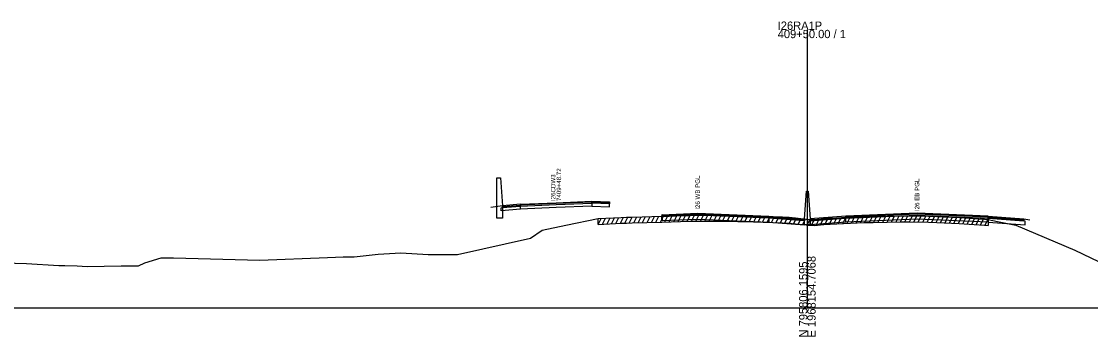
# Model space of a CAD drawing. Extents: x 1017 to 19997, y -1947 to 50737.
# Drawn here: x 16334.9 to 16695.5, y 9490.3 to 9596.5 of the extents above; entities that cross this region are included whole.
import ezdxf

# ---------------------------------------------------------------- set-up
doc = ezdxf.new("R2010")
doc.units = 0
for name, color, linetype in [('RD_GPK_XS_Cell', 7, 'Continuous'), ('RD_XS_Base', 7, 'Continuous'), ('RD_XS_ExGround', 7, 'Continuous'), ('RD_XS_ExPaveRet', 7, 'Continuous'), ('RD_XS_Greenside', 7, 'Continuous'), ('RD_XS_MedBWall', 7, 'Continuous'), ('RD_XS_Pave', 7, 'Continuous'), ('RD_XS_PaveOvlay', 7, 'Continuous'), ('RD_XS_TX_Notes', 7, 'Continuous')]:
    doc.layers.add(name, color=color, linetype=linetype)

msp = doc.modelspace()

# ---------------------------------------------------------------- linework, layer by layer
at = {"layer": 'RD_GPK_XS_Cell'}
for p, q in [((16600, 9500), (16600, 9593.69)), ((16000, 9500), (16600, 9500)), ((16600, 9500), (17200, 9500))]:
    msp.add_line(p, q, dxfattribs=at)
at = {"layer": 'RD_XS_Base'}
for points in [[(16527.26, 9535.31), (16527.26, 9534.31)], [(16533.26, 9534.07), (16533.26, 9535.07)], [(16496.74, 9533.74), (16497.24, 9533.78), (16503.25, 9534.28)], [(16496.74, 9532.74), (16496.74, 9533.74)], [(16503.25, 9533.28), (16496.74, 9532.74)], [(16527.26, 9534.31), (16515.25, 9533.79), (16503.25, 9533.28)], [(16503.25, 9533.28), (16503.25, 9534.28)], [(16527.26, 9534.31), (16533.26, 9534.07)], [(16550.95, 9529.38), (16550.95, 9530.72)], [(16551, 9529.38), (16550.95, 9529.38)], [(16551, 9530.72), (16551, 9529.38)], [(16551, 9529.38), (16563, 9529.88), (16587, 9528.91)], [(16599, 9529.31), (16587, 9530.25)], [(16587, 9530.25), (16587, 9528.91)], [(16587, 9528.91), (16599, 9527.97)], [(16599, 9527.97), (16599, 9529.31)], [(16601, 9527.97), (16601, 9529.31)], [(16613, 9528.91), (16601, 9527.97)], [(16613, 9528.91), (16613, 9530.25)], [(16660.95, 9528.91), (16637, 9529.88), (16613, 9528.91)], [(16660.95, 9528.91), (16660.95, 9530.25)], [(16661, 9528.91), (16660.95, 9528.91)], [(16661, 9530.25), (16661, 9528.91)], [(16673.5, 9529.26), (16673, 9529.3), (16661, 9530.25)], [(16661, 9528.91), (16673.5, 9527.92)], [(16673.5, 9527.92), (16673.5, 9529.26)]]:
    msp.add_lwpolyline(points, dxfattribs=at)
at = {"layer": 'RD_XS_ExGround'}
msp.add_lwpolyline([(16317.42, 9515.46), (16336.68, 9514.96), (16347.51, 9514.28), (16349.59, 9514.22), (16353.73, 9514.15), (16357.11, 9513.9), (16368.52, 9514.19), (16374.41, 9514.21), (16376.6, 9515.22), (16382.03, 9516.83), (16386.24, 9516.89), (16415.35, 9516.07), (16438.12, 9516.91), (16440.91, 9517.04), (16443.42, 9517.15), (16447.2, 9517.15), (16455.26, 9518.09), (16462.92, 9518.59), (16472.09, 9517.93), (16481.97, 9517.96), (16506.67, 9523.49), (16510.58, 9526.15), (16518.5, 9527.87), (16529.43, 9530.11), (16537.26, 9530.49), (16539.04, 9530.56), (16540.88, 9530.61), (16550.94, 9530.9), (16560.38, 9531.17), (16562.73, 9531.23), (16570.34, 9531.22), (16570.65, 9531.22), (16571.13, 9531.21), (16581.89, 9531.02), (16591.62, 9530.68), (16593.86, 9530.59), (16596.02, 9530.35), (16599.63, 9529.93), (16600, 9529.91), (16602.26, 9529.78), (16606.66, 9530.18), (16607.75, 9530.25), (16619.08, 9530.73), (16620.67, 9530.79), (16622.22, 9530.81), (16631.7, 9530.99), (16634.35, 9530.97), (16640.89, 9530.89), (16643.62, 9530.79), (16648.63, 9530.58), (16651.23, 9530.42), (16656.24, 9530.09), (16659.8, 9529.85), (16660.98, 9529.77), (16664.12, 9529.14), (16670.27, 9527.83), (16690.17, 9519.46), (16703.58, 9513)], dxfattribs=at)
at = {"layer": 'RD_XS_ExPaveRet'}
for p, q in [((16554.93, 9529.02), (16555.94, 9531.04)), ((16556.43, 9529.06), (16557.44, 9531.09)), ((16557.93, 9529.1), (16558.94, 9531.13)), ((16559.43, 9529.15), (16560.44, 9531.18)), ((16560.93, 9529.19), (16561.94, 9531.21)), ((16562.43, 9529.22), (16563.43, 9531.23)), ((16563.93, 9529.23), (16564.93, 9531.23)), ((16565.43, 9529.23), (16566.43, 9531.22)), ((16566.93, 9529.22), (16567.93, 9531.22)), ((16568.43, 9529.22), (16569.43, 9531.22)), ((16569.93, 9529.22), (16570.93, 9531.21)), ((16571.43, 9529.2), (16572.42, 9531.18)), ((16572.93, 9529.17), (16573.92, 9531.16)), ((16574.43, 9529.15), (16575.42, 9531.13)), ((16575.93, 9529.12), (16576.92, 9531.1)), ((16577.43, 9529.1), (16578.42, 9531.08)), ((16578.93, 9529.07), (16579.92, 9531.05)), ((16529.43, 9528.11), (16530.45, 9530.16)), ((16529.43, 9528.11), (16529.43, 9530.11)), ((16529.43, 9528.11), (16537.26, 9528.49)), ((16530.93, 9528.18), (16531.95, 9530.23)), ((16532.43, 9528.26), (16533.45, 9530.31)), ((16533.93, 9528.33), (16534.95, 9530.38)), ((16535.43, 9528.4), (16536.45, 9530.45)), ((16536.93, 9528.48), (16537.95, 9530.52)), ((16537.26, 9528.49), (16539.04, 9528.56)), ((16538.43, 9528.54), (16539.44, 9530.57)), ((16539.04, 9528.56), (16540.88, 9528.61)), ((16539.93, 9528.58), (16540.94, 9530.61)), ((16540.88, 9528.61), (16550.94, 9528.9)), ((16541.43, 9528.62), (16542.44, 9530.65)), ((16542.93, 9528.67), (16543.94, 9530.7)), ((16544.43, 9528.71), (16545.44, 9530.74)), ((16545.93, 9528.75), (16546.94, 9530.78)), ((16547.43, 9528.8), (16548.44, 9530.83)), ((16548.93, 9528.84), (16549.94, 9530.87)), ((16550.43, 9528.88), (16551.44, 9530.91)), ((16550.94, 9528.9), (16560.38, 9529.17)), ((16551.93, 9528.93), (16552.94, 9530.96)), ((16553.43, 9528.97), (16554.44, 9531)), ((16560.38, 9529.17), (16562.73, 9529.23)), ((16562.73, 9529.23), (16570.34, 9529.22)), ((16570.34, 9529.22), (16570.65, 9529.22)), ((16570.65, 9529.22), (16571.13, 9529.21)), ((16571.13, 9529.21), (16581.89, 9529.02)), ((16580.43, 9529.04), (16581.42, 9531.03)), ((16581.89, 9529.02), (16591.62, 9528.68)), ((16581.93, 9529.02), (16582.91, 9530.98)), ((16583.43, 9528.97), (16584.41, 9530.93)), ((16584.93, 9528.91), (16585.91, 9530.88)), ((16586.43, 9528.86), (16587.41, 9530.83)), ((16587.93, 9528.81), (16588.91, 9530.78)), ((16589.43, 9528.76), (16590.41, 9530.72)), ((16590.93, 9528.71), (16591.91, 9530.67)), ((16591.62, 9528.68), (16593.86, 9528.59)), ((16592.43, 9528.65), (16593.41, 9530.61)), ((16593.86, 9528.59), (16596.02, 9528.35)), ((16593.93, 9528.59), (16594.87, 9530.48)), ((16595.43, 9528.42), (16596.37, 9530.31)), ((16596.02, 9528.35), (16599.63, 9527.93)), ((16596.93, 9528.25), (16597.87, 9530.14)), ((16598.43, 9528.07), (16599.37, 9529.96)), ((16599.63, 9527.93), (16600, 9527.91)), ((16599.93, 9527.92), (16600.9, 9529.86)), ((16600, 9527.91), (16602.26, 9527.78)), ((16601.43, 9527.83), (16602.41, 9529.79)), ((16602.26, 9527.78), (16606.66, 9528.18)), ((16602.93, 9527.84), (16603.98, 9529.93)), ((16604.43, 9527.97), (16605.48, 9530.07)), ((16605.93, 9528.11), (16606.97, 9530.2)), ((16606.66, 9528.18), (16607.75, 9528.25)), ((16607.43, 9528.23), (16608.45, 9530.28)), ((16607.75, 9528.25), (16619.08, 9528.73)), ((16608.93, 9528.3), (16609.95, 9530.34)), ((16610.43, 9528.36), (16611.45, 9530.41)), ((16611.93, 9528.43), (16612.95, 9530.47)), ((16613.43, 9528.49), (16614.45, 9530.53)), ((16614.93, 9528.55), (16615.95, 9530.59)), ((16616.43, 9528.61), (16617.45, 9530.66)), ((16617.93, 9528.68), (16618.95, 9530.72)), ((16619.08, 9528.73), (16620.67, 9528.79)), ((16619.43, 9528.74), (16620.45, 9530.78)), ((16620.67, 9528.79), (16622.22, 9528.81)), ((16620.93, 9528.8), (16621.94, 9530.81)), ((16622.22, 9528.81), (16631.7, 9528.99)), ((16622.43, 9528.82), (16623.44, 9530.84)), ((16623.93, 9528.85), (16624.94, 9530.86)), ((16625.43, 9528.87), (16626.44, 9530.89)), ((16626.93, 9528.9), (16627.94, 9530.92)), ((16628.43, 9528.93), (16629.44, 9530.94)), ((16629.93, 9528.95), (16630.94, 9530.97)), ((16631.43, 9528.98), (16632.43, 9530.98)), ((16631.7, 9528.99), (16634.35, 9528.97)), ((16632.93, 9528.98), (16633.93, 9530.97)), ((16634.35, 9528.97), (16640.89, 9528.89)), ((16634.43, 9528.97), (16635.42, 9530.96)), ((16635.93, 9528.95), (16636.92, 9530.94)), ((16637.43, 9528.93), (16638.42, 9530.92)), ((16638.93, 9528.91), (16639.92, 9530.9)), ((16640.43, 9528.89), (16641.42, 9530.87)), ((16640.89, 9528.89), (16643.62, 9528.79)), ((16641.93, 9528.85), (16642.91, 9530.82)), ((16643.43, 9528.8), (16644.41, 9530.76)), ((16643.62, 9528.79), (16648.63, 9528.58)), ((16644.93, 9528.74), (16645.91, 9530.7)), ((16646.43, 9528.68), (16647.41, 9530.64)), ((16647.93, 9528.61), (16648.9, 9530.57)), ((16648.63, 9528.58), (16651.23, 9528.42)), ((16649.43, 9528.53), (16650.4, 9530.47)), ((16650.93, 9528.44), (16651.9, 9530.37)), ((16651.23, 9528.42), (16656.24, 9528.09)), ((16652.43, 9528.34), (16653.4, 9530.28)), ((16653.93, 9528.24), (16654.9, 9530.18)), ((16655.43, 9528.14), (16656.4, 9530.08)), ((16656.24, 9528.09), (16659.8, 9527.85)), ((16656.93, 9528.04), (16657.9, 9529.98)), ((16658.43, 9527.94), (16659.4, 9529.88)), ((16659.8, 9527.85), (16660.98, 9527.77)), ((16659.93, 9527.84), (16660.9, 9529.78)), ((16660.98, 9529.77), (16660.98, 9527.77))]:
    msp.add_line(p, q, dxfattribs=at)
at = {"layer": 'RD_XS_Greenside'}
for points in [[(16497.24, 9534.42), (16493.24, 9533.76)], [(16673, 9529.96), (16675, 9529.63)]]:
    msp.add_lwpolyline(points, dxfattribs=at)
at = {"layer": 'RD_XS_MedBWall'}
for points in [[(16495.24, 9530.27), (16495.24, 9543.76)], [(16495.24, 9543.76), (16496.49, 9543.76), (16497.24, 9534.42)], [(16599, 9529.96), (16599.75, 9539.3)], [(16599.75, 9539.3), (16600.25, 9539.3), (16601, 9529.96)], [(16497.24, 9534.42), (16497.24, 9530.27)], [(16497.24, 9530.27), (16495.24, 9530.27)], [(16599, 9527.96), (16599, 9529.31), (16599, 9529.96)], [(16601, 9527.96), (16599, 9527.96)], [(16601, 9529.96), (16601, 9529.31), (16601, 9527.96)]]:
    msp.add_lwpolyline(points, dxfattribs=at)
at = {"layer": 'RD_XS_Pave'}
for points in [[(16527.26, 9535.63), (16515.25, 9535.11), (16503.25, 9534.6)], [(16503.25, 9534.28), (16515.25, 9534.79), (16527.26, 9535.31)], [(16527.26, 9535.31), (16527.26, 9535.63)], [(16527.26, 9535.63), (16533.26, 9535.4)], [(16533.26, 9535.07), (16527.26, 9535.31)], [(16533.26, 9535.4), (16533.26, 9535.07)], [(16497.24, 9534.1), (16503.25, 9534.6)], [(16503.25, 9534.28), (16497.24, 9533.78)], [(16497.24, 9533.78), (16497.24, 9534.1)], [(16503.25, 9534.6), (16503.25, 9534.28)], [(16550.95, 9531.06), (16551, 9531.06)], [(16550.95, 9530.72), (16550.95, 9531.06)], [(16587, 9530.25), (16563, 9531.22), (16551, 9530.72)], [(16551, 9531.06), (16551, 9530.72)], [(16660.95, 9530.59), (16637, 9531.55), (16613, 9530.59)], [(16613, 9530.25), (16637, 9531.22), (16660.95, 9530.25)], [(16551, 9530.72), (16550.95, 9530.72)], [(16587, 9530.59), (16587, 9530.25)], [(16587, 9530.59), (16599, 9529.65)], [(16599, 9529.65), (16599, 9529.31)], [(16601, 9529.31), (16613, 9530.25)], [(16601, 9529.65), (16601, 9529.31)], [(16613, 9530.59), (16613, 9530.25)], [(16660.95, 9530.59), (16661, 9530.59)], [(16660.95, 9530.25), (16660.95, 9530.59)], [(16661, 9530.25), (16660.95, 9530.25)], [(16661, 9530.59), (16661, 9530.25)], [(16661, 9530.25), (16673, 9529.3)], [(16673, 9529.3), (16673, 9529.63)]]:
    msp.add_lwpolyline(points, dxfattribs=at)
at = {"layer": 'RD_XS_PaveOvlay'}
for points in [[(16503.25, 9534.91), (16497.24, 9534.42)], [(16503.25, 9534.91), (16515.25, 9535.43), (16527.26, 9535.94)], [(16503.25, 9534.6), (16503.25, 9534.91)], [(16527.26, 9535.94), (16527.26, 9535.63)], [(16527.26, 9535.94), (16533.26, 9535.72)], [(16533.26, 9535.72), (16533.26, 9535.4)], [(16497.24, 9534.42), (16497.24, 9534.1)], [(16551, 9531.4), (16550.95, 9531.4)], [(16550.95, 9531.4), (16550.95, 9531.06)], [(16551, 9531.4), (16563, 9531.88), (16587, 9530.92)], [(16587, 9530.59), (16563, 9531.55), (16551, 9531.06)], [(16551, 9531.06), (16551, 9531.4)], [(16660.95, 9530.93), (16637, 9531.88), (16613, 9530.92)], [(16587, 9530.92), (16587, 9530.59)], [(16587, 9530.92), (16599, 9529.96)], [(16599, 9529.96), (16599, 9529.65)], [(16613, 9530.92), (16601, 9529.96)], [(16601, 9529.65), (16613, 9530.59)], [(16601, 9529.96), (16601, 9529.65)], [(16613, 9530.59), (16613, 9530.92)], [(16660.95, 9530.93), (16661, 9530.92)], [(16660.95, 9530.59), (16660.95, 9530.93)], [(16661, 9530.92), (16673, 9529.96)], [(16661, 9530.59), (16661, 9530.92)], [(16673, 9529.63), (16661, 9530.59)], [(16673, 9529.96), (16673, 9529.63)]]:
    msp.add_lwpolyline(points, dxfattribs=at)

# ---------------------------------------------------------------- texts
at = {"layer": 'RD_GPK_XS_Cell'}
for s, p in [('I26RA1P', (16590, 9593.69)), ('409+50.00 / 1', (16590, 9590.89))]:
    msp.add_text(s, height=2.8, dxfattribs=at).set_placement(p)
for s, p in [('E 1968154.7068', (16602.8, 9490)), ('N 795806.1595', (16600, 9490))]:
    msp.add_text(s, height=2.8, rotation=90, dxfattribs=at).set_placement(p)
at = {"layer": 'RD_XS_TX_Notes'}
for s, p in [(' 7409+48.72', (16516.96, 9535.43)), (' I26CDW3', (16515.01, 9535.43)), ('I26 WB PGL', (16563.75, 9533.07)), ('I26 EB PGL', (16637.75, 9532.62))]:
    msp.add_text(s, height=1.5, rotation=90, dxfattribs=at).set_placement(p)

doc.saveas('drawing.dxf')
